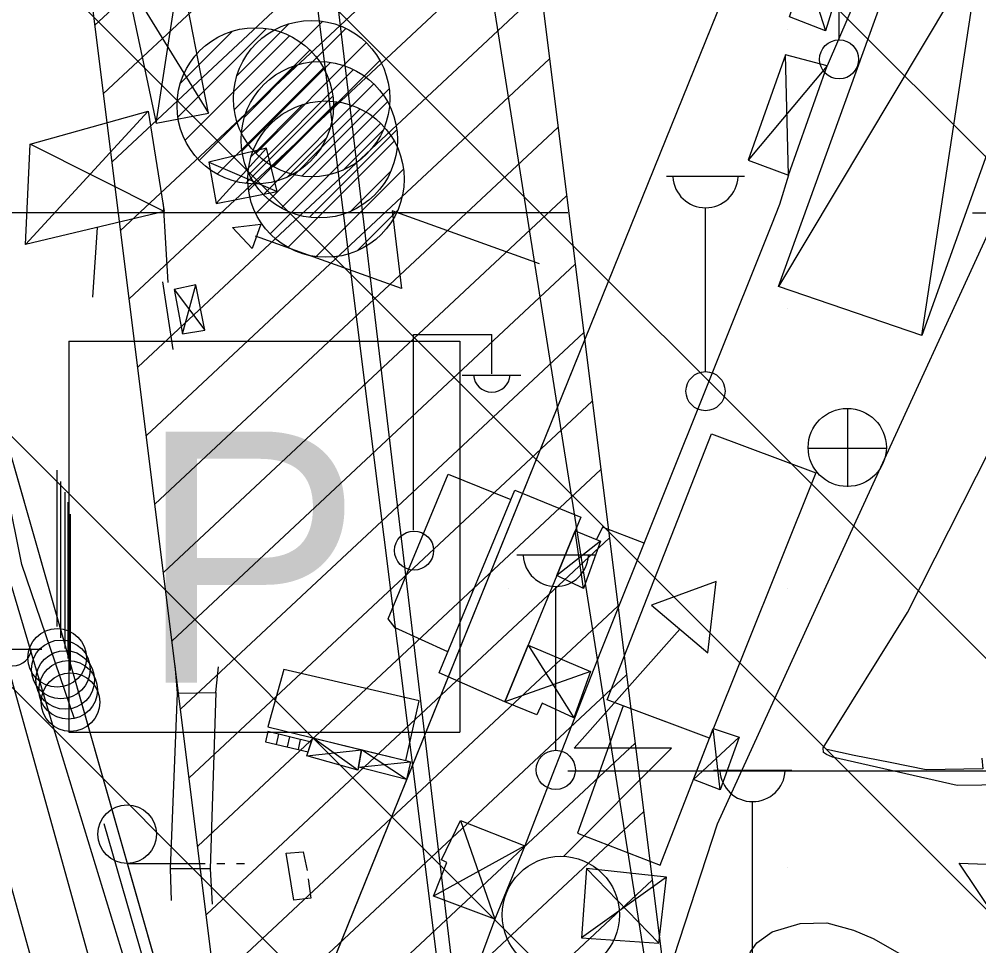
# Model space of a CAD drawing. Extents: x 417995 to 421451, y 4454518 to 4458015.
# Drawn here: x 420133.3 to 420219.2, y 4457491.2 to 4457574.2 of the extents above; entities that cross this region are included whole.
import ezdxf

# ---------------------------------------------------------------- set-up
doc = ezdxf.new("R2010")
doc.units = 0
for name, color, linetype in [('ADAKENARI', 7, 'Continuous'), ('B_Agirlik_kontrol_ist', 7, 'Continuous'), ('B_Imalat', 7, 'Continuous'), ('B_Merdiven', 7, 'Continuous'), ('B_Sundurma', 7, 'Continuous'), ('Hat_ENH', 7, 'Continuous'), ('KALDIRIM_FAT', 7, 'Continuous'), ('PL_KAMU_HİZMET_ALANI', 7, 'Continuous'), ('PL_TA_K_OTOPARK', 7, 'Continuous'), ('S_Akaryakit_Tanki_O_sigmayan', 7, 'Continuous'), ('S_Bayrak_Diregi', 7, 'Continuous'), ('S_Cad_Sok_Lambasi', 7, 'Continuous'), ('S_Elektrik_Diregi', 7, 'Continuous'), ('S_Rogar_Kapagi', 7, 'Continuous'), ('S_Serare', 7, 'Continuous'), ('S_Tek_Agac', 7, 'Continuous'), ('S_Trafo_acik_tip', 7, 'Continuous'), ('SEMBOL_FAT', 7, 'Continuous'), ('Sinir_Cit_bir_taraf', 7, 'Continuous'), ('Sinir_Duvar_tek_tarafa_ait', 7, 'Continuous'), ('Sinir_Ist_Duvari', 7, 'Continuous'), ('Sinir_Tel_bir_taraf', 7, 'Continuous'), ('SN_TR_SIVILASMA', 7, 'Continuous'), ('SN_TR_TASKIN', 7, 'Continuous'), ('TA_ENH_154', 7, 'Continuous'), ('TA_ENH_KORUMA', 7, 'Continuous'), ('TA_ENH_TARAMA', 7, 'Continuous'), ('TRFAT_KHA', 7, 'Continuous'), ('Yol_Kaldirim_kenari_bordurtasi', 7, 'Continuous'), ('Yol_Sose', 7, 'Continuous')]:
    doc.layers.add(name, color=color, linetype=linetype)

msp = doc.modelspace()

# ---------------------------------------------------------------- linework, layer by layer
at = {"layer": 'ADAKENARI'}
for p, q in [((420201.32, 4457588.43), (420152.1, 4457466.771)), ((420152.1, 4457466.771), (420118.177, 4457585.605))]:
    msp.add_line(p, q, dxfattribs=at)
at = {"layer": 'B_Agirlik_kontrol_ist'}
msp.add_lwpolyline([(420150.913, 4457513.914), (420150.419, 4457498.118), (420146.85, 4457498.136), (420147.5, 4457513.87)], close=True, dxfattribs=at)
at = {"layer": 'B_Imalat'}
for points in [[(420195.31, 4457537.065), (420204.648, 4457533.6), (420195.129, 4457509.832), (420185.978, 4457513.271)], [(420183.601, 4457529.626), (420176.801, 4457513.077), (420170.923, 4457515.673), (420177.697, 4457532.046)], [(420157.002, 4457515.976), (420155.568, 4457510.838), (420167.924, 4457507.813), (420169.138, 4457513.157)], [(420187.401, 4457512.736), (420183.32, 4457501.324), (420190.706, 4457498.453), (420195.129, 4457509.832)]]:
    msp.add_lwpolyline(points, close=True, dxfattribs=at)
at = {"layer": 'B_Merdiven'}
for p, q in [((420155.392, 4457509.501), (420155.597, 4457510.427)), ((420156.365, 4457509.272), (420156.567, 4457510.183)), ((420157.339, 4457509.044), (420157.537, 4457509.939)), ((420158.313, 4457508.816), (420158.508, 4457509.695))]:
    msp.add_line(p, q, dxfattribs=at)
msp.add_lwpolyline([(420155.382, 4457509.503), (420159.185, 4457508.611), (420159.464, 4457509.455), (420155.587, 4457510.43)], close=True, dxfattribs=at)
at = {"layer": 'B_Sundurma'}
for p, q in [((420214.156, 4457545.889), (420224.572, 4457614.573)), ((420237.159, 4457610.131), (420201.293, 4457550.287)), ((420145.565, 4457564.903), (420147.725, 4457578.843)), ((420203.721, 4457578.757), (420205.514, 4457573.184)), ((420142.825, 4457577.89), (420150.261, 4457565.785)), ((420202.189, 4457560.253), (420201.948, 4457571.018)), ((420205.668, 4457570.029), (420198.593, 4457561.573)), ((420144.866, 4457565.976), (420133.871, 4457554.047)), ((420146.306, 4457556.979), (420134.285, 4457563.023)), ((420155.466, 4457562.674), (420150.945, 4457557.698)), ((420150.281, 4457561.404), (420156.416, 4457558.769)), ((420147.19, 4457550.01), (420149.946, 4457546.368)), ((420147.938, 4457546.032), (420149.134, 4457550.412)), ((420183.843, 4457523.241), (420183.096, 4457528.398)), ((420185.36, 4457527.466), (420181.45, 4457524.392)), ((420178.891, 4457518.163), (420182.98, 4457511.634)), ((420184.458, 4457515.79), (420176.801, 4457513.077)), ((420196.081, 4457505.206), (420195.471, 4457510.686)), ((420163.652, 4457506.961), (420159.595, 4457509.852)), ((420197.798, 4457509.917), (420193.684, 4457506.116)), ((420159.062, 4457508.238), (420163.959, 4457508.784)), ((420167.986, 4457506.131), (420163.959, 4457508.784)), ((420163.699, 4457507.243), (420168.363, 4457507.702)), ((420172.829, 4457502.459), (420175.899, 4457493.605)), ((420178.594, 4457500.184), (420170.41, 4457495.689)), ((420184.108, 4457498.149), (420190.604, 4457491.465)), ((420191.272, 4457497.386), (420183.662, 4457491.935))]:
    msp.add_line(p, q, dxfattribs=at)
for points in [[(420237.159, 4457610.131), (420214.156, 4457545.889), (420201.293, 4457550.287), (420224.572, 4457614.573)], [(420142.825, 4457577.89), (420145.565, 4457564.903), (420150.261, 4457565.785), (420147.725, 4457578.843)], [(420203.721, 4457578.757), (420206.938, 4457577.831), (420205.514, 4457573.184), (420202.297, 4457574.427)], [(420202.189, 4457560.253), (420205.668, 4457570.029), (420201.948, 4457571.018), (420198.593, 4457561.573)], [(420144.866, 4457565.976), (420146.306, 4457556.979), (420133.871, 4457554.047), (420134.285, 4457563.023)], [(420155.466, 4457562.674), (420150.281, 4457561.404), (420150.945, 4457557.698), (420156.416, 4457558.769)], [(420147.19, 4457550.01), (420147.938, 4457546.032), (420149.946, 4457546.368), (420149.134, 4457550.412)], [(420185.36, 4457527.466), (420183.843, 4457523.241), (420181.45, 4457524.392), (420183.096, 4457528.398)], [(420178.891, 4457518.163), (420184.458, 4457515.79), (420182.98, 4457511.634), (420180.131, 4457512.949), (420179.674, 4457511.923), (420176.801, 4457513.077)], [(420197.798, 4457509.917), (420196.081, 4457505.206), (420193.684, 4457506.116), (420195.129, 4457509.832), (420195.471, 4457510.686)], [(420163.652, 4457506.961), (420159.062, 4457508.238), (420159.595, 4457509.852), (420163.959, 4457508.784)], [(420167.986, 4457506.131), (420163.699, 4457507.243), (420163.959, 4457508.784), (420167.924, 4457507.813), (420168.363, 4457507.702)], [(420172.829, 4457502.459), (420178.594, 4457500.184), (420175.899, 4457493.605), (420170.41, 4457495.689), (420171.619, 4457498.701), (420171.133, 4457498.921)], [(420191.272, 4457497.386), (420184.108, 4457498.149), (420183.662, 4457491.935), (420190.604, 4457491.465)]]:
    msp.add_lwpolyline(points, close=True, dxfattribs=at)
at = {"layer": 'Hat_ENH'}
for points in [[(420200.246, 4457421.302), (420142.233, 4457787.714)], [(420200.246, 4457421.302), (420179.264, 4457429.349), (420149.963, 4457675.534)]]:
    msp.add_lwpolyline(points, dxfattribs=at)
at = {"layer": 'KALDIRIM_FAT'}
for p, q in [((420141.12, 4457484.617), (420062.433, 4457767.068)), ((420136.33, 4457483.182), (420057.617, 4457765.726))]:
    msp.add_line(p, q, dxfattribs=at)
at = {"layer": 'PL_KAMU_HİZMET_ALANI'}
msp.add_lwpolyline([(420201.32, 4457588.43), (420152.1, 4457466.771), (420177.872, 4457386.485), (420326.694, 4457373.269), (420327.4, 4457374.08), (420328.89, 4457377.72), (420335.816, 4457472.314), (420336.4, 4457480.29), (420332.415, 4457480.604), (420271.46, 4457485.4), (420263.84, 4457485.79), (420253.81, 4457500.91), (420260.161, 4457521.63), (420265.01, 4457537.45), (420267.771, 4457545.643), (420268.7, 4457548.4), (420273.4, 4457562.57), (420275.396, 4457568.644), (420280.611, 4457584.515)], dxfattribs=at)
at = {"layer": 'PL_TA_K_OTOPARK'}
msp.add_lwpolyline([(420118.177, 4457585.605), (420201.32, 4457588.43), (420152.1, 4457466.771)], close=True, dxfattribs=at)
at = {"layer": 'S_Akaryakit_Tanki_O_sigmayan'}
for p, q in [((420147.526, 4457565.434), (420155.465, 4457573.373)), ((420152.575, 4457566.088), (420160.514, 4457574.027)), ((420152.803, 4457569.133), (420157.469, 4457573.799)), ((420153.212, 4457564.028), (420162.575, 4457573.39)), ((420147.754, 4457568.479), (420152.42, 4457573.145)), ((420148.163, 4457563.374), (420157.525, 4457572.736)), ((420154.494, 4457562.197), (420164.399, 4457572.102)), ((420149.445, 4457561.543), (420159.35, 4457571.448)), ((420151.049, 4457560.33), (420160.569, 4457569.851)), ((420153.259, 4457562.402), (420161.198, 4457570.341)), ((420153.487, 4457565.447), (420158.153, 4457570.113)), ((420156.098, 4457560.984), (420165.618, 4457570.505)), ((420153.896, 4457560.342), (420163.258, 4457569.704)), ((420155.177, 4457558.511), (420165.083, 4457568.416)), ((420153.567, 4457559.503), (420161.396, 4457567.333)), ((420158.616, 4457560.157), (420166.445, 4457567.987)), ((420153.859, 4457558.878), (420161.798, 4457566.817)), ((420154.087, 4457561.923), (420158.753, 4457566.589)), ((420156.781, 4457557.298), (420166.302, 4457566.819)), ((420154.496, 4457556.817), (420163.859, 4457566.18)), ((420155.778, 4457554.987), (420165.683, 4457564.892)), ((420159.299, 4457556.471), (420167.129, 4457564.301)), ((420162.322, 4457560.694), (420165.908, 4457564.28)), ((420157.273, 4457560.04), (420160.859, 4457563.626)), ((420157.382, 4457553.774), (420166.903, 4457563.294)), ((420159.9, 4457552.947), (420167.73, 4457560.776)), ((420163.006, 4457557.008), (420166.592, 4457560.594)), ((420163.606, 4457553.484), (420167.192, 4457557.07))]:
    msp.add_line(p, q, dxfattribs=at)
for centre in [(420159.502, 4457567.101), (420154.452, 4457566.447), (420160.185, 4457563.415), (420160.786, 4457559.89)]:
    msp.add_circle(centre, 7, dxfattribs=at)
at = {"layer": 'S_Bayrak_Diregi'}
for p, q in [((420136.712, 4457519.833), (420136.712, 4457533.833)), ((420137.032, 4457518.803), (420137.032, 4457532.803)), ((420137.432, 4457517.853), (420137.432, 4457531.853)), ((420137.702, 4457516.963), (420137.702, 4457530.963)), ((420137.902, 4457515.873), (420137.902, 4457529.873))]:
    msp.add_line(p, q, dxfattribs=at)
for centre in [(420136.719, 4457517.016), (420137.039, 4457515.986), (420137.439, 4457515.036), (420137.709, 4457514.146), (420137.909, 4457513.056)]:
    msp.add_circle(centre, 2.625, dxfattribs=at)
at = {"layer": 'S_Cad_Sok_Lambasi'}
for p, q in [((420206.732, 4457572.366), (420206.732, 4457587.041)), ((420191.27, 4457560.151), (420198.27, 4457560.151)), ((420194.77, 4457542.65), (420194.77, 4457557.326)), ((420218.685, 4457556.883), (420225.685, 4457556.883)), ((420177.865, 4457526.237), (420184.865, 4457526.237)), ((420181.365, 4457508.737), (420181.365, 4457523.412)), ((420195.487, 4457506.965), (420202.487, 4457506.965)), ((420198.987, 4457489.464), (420198.987, 4457504.14))]:
    msp.add_line(p, q, dxfattribs=at)
for centre in [(420206.732, 4457570.616), (420194.77, 4457540.9), (420181.365, 4457506.987)]:
    msp.add_circle(centre, 1.75, dxfattribs=at)
for centre in [(420194.77, 4457560.255), (420181.365, 4457526.341), (420198.987, 4457507.069)]:
    msp.add_arc(centre, 2.929, 183.298, 356.90719, dxfattribs=at)
at = {"layer": 'S_Elektrik_Diregi'}
for p, q in [((420168.637, 4457528.463), (420168.637, 4457545.963)), ((420168.637, 4457545.963), (420175.637, 4457545.963)), ((420175.637, 4457542.463), (420175.637, 4457545.963)), ((420172.977, 4457542.323), (420178.227, 4457542.323)), ((420130.098, 4457517.81), (420135.348, 4457517.81))]:
    msp.add_line(p, q, dxfattribs=at)
msp.add_circle((420168.673, 4457526.628), 1.75, dxfattribs=at)
for centre in [(420175.638, 4457542.476), (420132.758, 4457517.963)]:
    msp.add_arc(centre, 1.658, 184.83843, 355.14641, dxfattribs=at)
at = {"layer": 'S_Rogar_Kapagi'}
for p, q in [((420207.519, 4457532.335), (420207.519, 4457539.335)), ((420203.949, 4457535.8), (420210.949, 4457535.8))]:
    msp.add_line(p, q, dxfattribs=at)
msp.add_circle((420207.466, 4457535.863), 3.5, dxfattribs=at)
at = {"layer": 'S_Serare'}
msp.add_lwpolyline([(420179.897, 4457552.308), (420166.714, 4457557.048), (420167.541, 4457550.097), (420154.471, 4457554.78)], dxfattribs=at)
msp.add_lwpolyline([(420154.942, 4457555.858), (420154.178, 4457553.688), (420152.405, 4457555.556), (420153.934, 4457555.738)], close=True, dxfattribs=at)
at = {"layer": 'S_Tek_Agac'}
for p, q in [((420142.975, 4457498.599), (420149.975, 4457498.599)), ((420151.025, 4457498.599), (420151.725, 4457498.599)), ((420152.775, 4457498.599), (420153.475, 4457498.599))]:
    msp.add_line(p, q, dxfattribs=at)
msp.add_circle((420142.975, 4457501.224), 2.625, dxfattribs=at)
at = {"layer": 'S_Trafo_acik_tip'}
msp.add_lwpolyline([(420194.988, 4457517.462), (420195.723, 4457523.867), (420189.948, 4457521.732)], close=True, dxfattribs=at)
msp.add_lwpolyline([(420182.073, 4457499.262), (420191.733, 4457508.922), (420183.018, 4457508.922), (420192.468, 4457519.597)], dxfattribs=at)
msp.add_circle((420181.814, 4457494), 5.25, dxfattribs=at)
at = {"layer": 'SEMBOL_FAT'}
for p, q in [((420137.762, 4457545.364), (420137.762, 4457510.364)), ((420137.762, 4457545.364), (420172.762, 4457545.364)), ((420172.762, 4457545.364), (420172.762, 4457510.364)), ((420137.762, 4457510.364), (420172.762, 4457510.364))]:
    msp.add_line(p, q, dxfattribs=at)
at = {"layer": 'Sinir_Cit_bir_taraf'}
msp.add_lwpolyline([(420145.702, 4457485.616), (420140.917, 4457502.142)], dxfattribs=at)
at = {"layer": 'Sinir_Duvar_tek_tarafa_ait'}
for points in [[(420212.935, 4457588.084), (420213.433, 4457588.095), (420205.668, 4457570.029)], [(420138.273, 4457511.559), (420133.552, 4457525.364), (420132.245, 4457531.901), (420122.835, 4457562.717), (420121.788, 4457566.481), (420118.25, 4457577.512), (420123.301, 4457577.707), (420123.268, 4457576.762)], [(420202.189, 4457560.253), (420201.404, 4457557.605), (420200.688, 4457555.791), (420185.363, 4457517.543), (420181.049, 4457506.522), (420178.594, 4457500.184)], [(420146.192, 4457557.691), (420146.633, 4457550.634)], [(420139.914, 4457549.307), (420140.325, 4457555.569)], [(420146.143, 4457550.677), (420147.082, 4457544.637)], [(420219.514, 4457508.045), (420219.608, 4457507.078), (420214.544, 4457506.989), (420211.298, 4457507.652), (420208.084, 4457508.268), (420205.628, 4457508.797)], [(420159.197, 4457497.225), (420159.43, 4457495.492), (420157.903, 4457495.332), (420157.217, 4457499.539), (420158.738, 4457499.655), (420159.11, 4457497.973)], [(420175.899, 4457493.605), (420171.631, 4457482.065), (420166.974, 4457470.113), (420166.374, 4457469.653)]]:
    msp.add_lwpolyline(points, dxfattribs=at)
at = {"layer": 'Sinir_Ist_Duvari'}
for points in [[(420147.5, 4457513.853), (420147.274, 4457516.356)], [(420151.131, 4457516.205), (420150.891, 4457513.914)], [(420146.961, 4457495.303), (420146.85, 4457498.136)], [(420150.419, 4457498.118), (420150.607, 4457494.954)]]:
    msp.add_lwpolyline(points, dxfattribs=at)
at = {"layer": 'Sinir_Tel_bir_taraf'}
msp.add_lwpolyline([(420171.703, 4457517.558), (420166.972, 4457519.715), (420166.353, 4457520.51), (420171.74, 4457533.458), (420177.347, 4457531.2)], dxfattribs=at)
at = {"layer": 'SN_TR_SIVILASMA'}
for p, q in [((421282.055, 4456499.69), (420108.486, 4457673.259)), ((421281.591, 4456455.252), (420088.53, 4457648.314)), ((421281.36, 4456433.034), (420079.094, 4457635.3)), ((421280.896, 4456388.596), (420066.933, 4457602.559)), ((421280.665, 4456366.377), (420060.852, 4457586.189))]:
    msp.add_line(p, q, dxfattribs=at)
at = {"layer": 'SN_TR_TASKIN'}
for p, q in [((420082.431, 4457556.904), (420182.431, 4457556.904)), ((420182.431, 4457506.904), (420282.431, 4457506.904))]:
    msp.add_line(p, q, dxfattribs=at)
at = {"layer": 'TA_ENH_154'}
msp.add_lwpolyline([(419862.826, 4455014.236), (420170.138, 4456613.602), (420230.682, 4456928.68), (420176.893, 4457440.836), (420133.437, 4457787.809)], dxfattribs=at)
at = {"layer": 'TA_ENH_KORUMA'}
msp.add_line((420157.021, 4457438.549), (420113.358, 4457787.179), dxfattribs=at)
msp.add_lwpolyline([(420153.622, 4457787.596), (420196.765, 4457443.124), (420250.885, 4456927.819), (420189.78, 4456609.828), (419883.153, 4455014.021)], dxfattribs=at)
at = {"layer": 'TA_ENH_TARAMA'}
for p, q in [((420140.097, 4457573.681), (420176.189, 4457607.41)), ((420140.864, 4457567.554), (420176.956, 4457601.283)), ((420141.631, 4457561.427), (420177.724, 4457595.156)), ((420142.399, 4457555.3), (420178.491, 4457589.029)), ((420143.166, 4457549.173), (420179.258, 4457582.902)), ((420143.934, 4457543.046), (420180.026, 4457576.775)), ((420144.701, 4457536.919), (420180.793, 4457570.648)), ((420145.468, 4457530.792), (420181.561, 4457564.521)), ((420146.236, 4457524.665), (420182.328, 4457558.394)), ((420147.003, 4457518.538), (420183.095, 4457552.267)), ((420147.77, 4457512.411), (420183.863, 4457546.14)), ((420148.538, 4457506.284), (420184.63, 4457540.013)), ((420149.305, 4457500.157), (420185.397, 4457533.886)), ((420150.072, 4457494.03), (420186.165, 4457527.759)), ((420150.84, 4457487.903), (420186.932, 4457521.632)), ((420151.607, 4457481.776), (420187.699, 4457515.505)), ((420152.375, 4457475.649), (420188.467, 4457509.377)), ((420153.142, 4457469.522), (420189.234, 4457503.25)), ((420153.909, 4457463.395), (420190.002, 4457497.123))]:
    msp.add_line(p, q, dxfattribs=at)
at = {"layer": 'TRFAT_KHA'}
for p, q in [((420202.1, 4457573.269), (420202.1, 4457573.269)), ((420202.1, 4457548.269), (420202.1, 4457548.269)), ((420177.1, 4457523.269), (420177.1, 4457523.269)), ((420202.1, 4457523.269), (420202.1, 4457523.269)), ((420177.1, 4457498.269), (420177.1, 4457498.269)), ((420202.1, 4457498.269), (420202.1, 4457498.269))]:
    msp.add_line(p, q, dxfattribs=at)
at = {"layer": 'Yol_Kaldirim_kenari_bordurtasi'}
msp.add_lwpolyline([(420189.271, 4457527.296), (420185.535, 4457528.709), (420185.022, 4457527.606)], dxfattribs=at)
at = {"layer": 'Yol_Sose'}
for points in [[(420260.253, 4457673.761), (420242.451, 4457621.891), (420233.778, 4457593.857), (420224.453, 4457564.555), (420205.55, 4457523.406), (420195.814, 4457502.136), (420191.933, 4457490.239), (420191.55, 4457475.506), (420191.007, 4457460.545), (420189.4, 4457446.169), (420189.416, 4457445.902), (420189.129, 4457445.444), (420188.754, 4457445.019), (420186.466, 4457444.129), (420183.622, 4457444.028), (420181.869, 4457443.617), (420181.524, 4457443.009), (420181.355, 4457441.32), (420182.244, 4457434.43)], [(420182.715, 4457410.756), (420182.732, 4457410.131), (420183.708, 4457405.835), (420184.403, 4457403.08), (420187.847, 4457389.337), (420189.494, 4457380.634), (420188.987, 4457379.921), (420188.597, 4457379.792), (420187.003, 4457379.192), (420185.599, 4457378.879), (420184.292, 4457378.708), (420183.44, 4457378.81), (420182.186, 4457378.828), (420177.392, 4457380.543), (420176.937, 4457380.905), (420173.036, 4457385.814), (420168.454, 4457402.953), (420160.92, 4457436.116), (420145.549, 4457485.692), (420144.74, 4457486.087), (420143.963, 4457486.51), (420143.764, 4457486.667), (420136.207, 4457511.375), (420124.079, 4457552.252)], [(420239.397, 4457505.879), (420217.303, 4457505.599), (420206.147, 4457508.116), (420205.594, 4457508.37), (420205.338, 4457508.534), (420205.32, 4457508.95), (420212.862, 4457521.07), (420223.989, 4457543.069), (420226.494, 4457548.658), (420227.379, 4457549.947), (420240.42, 4457546.818), (420234.317, 4457516.8)], [(420266.327, 4457465.578), (420249.585, 4457467.796), (420235.998, 4457469.934), (420232.529, 4457472.075), (420231.996, 4457472.347), (420231.288, 4457472.93), (420230.661, 4457473.603), (420230.093, 4457474.348), (420229.883, 4457474.68), (420226.48, 4457483.532), (420222.178, 4457491.693), (420220.715, 4457493.822), (420217.477, 4457498.626), (420240.442, 4457497.806)], [(420224.284, 4457375.881), (420198.423, 4457378.098), (420197.66, 4457378.286), (420197.218, 4457378.497), (420196.666, 4457378.788), (420195.547, 4457380.201), (420193.841, 4457392.906), (420193.746, 4457401.103), (420194.124, 4457417.98), (420194.266, 4457432.301), (420195.951, 4457459.08), (420197.748, 4457487.42), (420198.492, 4457489.95), (420198.792, 4457490.69), (420199.378, 4457491.511), (420200.745, 4457492.481), (420203.252, 4457493.225), (420205.631, 4457493.295), (420208.032, 4457492.629), (420209.789, 4457491.9), (420212.358, 4457490.432), (420214.321, 4457488.881), (420217.605, 4457486.189), (420219.962, 4457479.919)]]:
    msp.add_lwpolyline(points, dxfattribs=at)

# ---------------------------------------------------------------- texts
at = {"layer": 'SEMBOL_FAT'}
msp.add_text('P', height=22.5, dxfattribs=at).set_placement((420143.961, 4457514.788))

doc.saveas('drawing.dxf')
